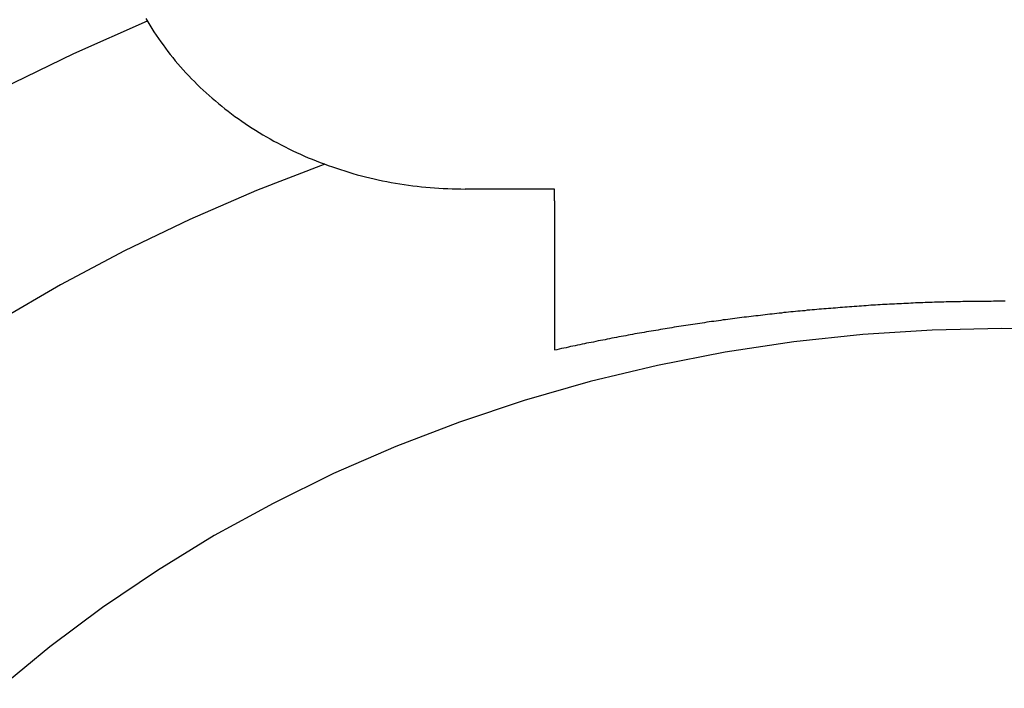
# Model space of a CAD drawing. Extents: x 1107 to 4046, y 937 to 3355.
# Tile 439 of 656: x 2167.99 to 2173.49, y 2666.02 to 2669.76. Entities that reach past the tile are written whole.
import ezdxf

# ---------------------------------------------------------------- set-up
doc = ezdxf.new("R2010")
doc.units = 0
doc.layers.add('KF_VIDA_L___C_REAR', color=7, linetype='CONTINUOUS')

# ---------------------------------------------------------------- blocks, each defined once
blk = doc.blocks.new('KF_VIDA_L___C_REAR')
at = {"layer": 'KF_VIDA_L___C_REAR'}
for p, q in [((-16, 979.598444), (-16.5, 979.598444)), ((-16, 979.532402), (-16, 979.598444))]:
    blk.add_line(p, q, dxfattribs=at)
for points in [[(-18.2864, 980.552, 0), (-18.2753, 980.533, 0), (-18.2638, 980.514, 0), (-18.2521, 980.495, 0), (-18.2402, 980.477, 0), (-18.2279, 980.458, 0), (-18.2155, 980.44, 0), (-18.2027, 980.422, 0), (-18.1897, 980.404, 0), (-18.1764, 980.386, 0), (-18.1629, 980.368, 0), (-18.1492, 980.351, 0), (-18.1352, 980.333, 0), (-18.1209, 980.316, 0), (-18.1064, 980.299, 0), (-18.0917, 980.282, 0), (-18.0767, 980.265, 0), (-18.0615, 980.248, 0), (-18.046, 980.232, 0), (-18.0303, 980.215, 0), (-18.0144, 980.199, 0), (-17.9983, 980.183, 0), (-17.9819, 980.167, 0), (-17.9653, 980.152, 0), (-17.9485, 980.136, 0), (-17.9315, 980.121, 0), (-17.9142, 980.106, 0), (-17.8968, 980.091, 0), (-17.8791, 980.076, 0), (-17.8612, 980.061, 0), (-17.8431, 980.047, 0), (-17.8248, 980.033, 0), (-17.8063, 980.019, 0), (-17.7877, 980.005, 0), (-17.7688, 979.992, 0), (-17.7497, 979.978, 0), (-17.7305, 979.965, 0), (-17.711, 979.952, 0), (-17.6914, 979.939, 0), (-17.6716, 979.927, 0), (-17.6516, 979.914, 0), (-17.6315, 979.902, 0), (-17.6111, 979.89, 0), (-17.5906, 979.879, 0), (-17.57, 979.867, 0), (-17.5492, 979.856, 0), (-17.5282, 979.845, 0), (-17.5071, 979.834, 0), (-17.4858, 979.823, 0), (-17.4644, 979.813, 0), (-17.4428, 979.803, 0), (-17.4211, 979.793, 0), (-17.3992, 979.783, 0), (-17.3772, 979.774, 0), (-17.3551, 979.765, 0), (-17.3329, 979.756, 0), (-17.3105, 979.747, 0), (-17.288, 979.739, 0), (-17.2654, 979.73, 0), (-17.2426, 979.722, 0), (-17.2198, 979.715, 0), (-17.1968, 979.707, 0), (-17.1738, 979.7, 0), (-17.1506, 979.693, 0), (-17.1274, 979.686, 0), (-17.104, 979.679, 0), (-17.0806, 979.673, 0), (-17.057, 979.667, 0), (-17.0334, 979.661, 0), (-17.0097, 979.656, 0), (-16.986, 979.65, 0), (-16.9621, 979.645, 0), (-16.9382, 979.641, 0), (-16.9142, 979.636, 0), (-16.8902, 979.632, 0), (-16.8661, 979.628, 0), (-16.8419, 979.624, 0), (-16.8177, 979.62, 0), (-16.7935, 979.617, 0), (-16.7692, 979.614, 0), (-16.7448, 979.611, 0), (-16.7204, 979.609, 0), (-16.696, 979.607, 0), (-16.6716, 979.605, 0), (-16.6471, 979.603, 0), (-16.6226, 979.602, 0), (-16.5981, 979.601, 0), (-16.5736, 979.6, 0), (-16.5491, 979.599, 0), (-16.5245, 979.599, 0), (-16.5, 979.598, 0)], [(-18.2775, 980.537, 0), (-18.69, 980.355, 0), (-19.0933, 980.158, 0)], [(-17.2847, 979.737, 0), (-17.6662, 979.59, 0), (-18.04, 979.428, 0), (-18.4056, 979.253, 0), (-18.7621, 979.064, 0), (-19.1089, 978.862, 0)], [(-16, 979.532, 0), (-16, 979.527, 0), (-16, 979.521, 0), (-16, 979.516, 0), (-16, 979.51, 0), (-16, 979.505, 0), (-16, 979.499, 0), (-16, 979.494, 0), (-16, 979.488, 0), (-16, 979.482, 0), (-16, 979.477, 0), (-16, 979.471, 0), (-16, 979.466, 0), (-16, 979.46, 0), (-16, 979.455, 0), (-16, 979.449, 0), (-16, 979.444, 0), (-16, 979.438, 0), (-16, 979.432, 0), (-16, 979.427, 0), (-16, 979.421, 0), (-16, 979.416, 0), (-16, 979.41, 0), (-16, 979.405, 0), (-16, 979.399, 0), (-16, 979.394, 0), (-16, 979.388, 0), (-16, 979.383, 0), (-16, 979.377, 0), (-16, 979.372, 0), (-16, 979.366, 0), (-16, 979.361, 0), (-16, 979.355, 0), (-16, 979.35, 0), (-16, 979.344, 0), (-16, 979.339, 0), (-16, 979.333, 0), (-16, 979.328, 0), (-16, 979.323, 0), (-16, 979.317, 0), (-16, 979.312, 0), (-16, 979.307, 0), (-16, 979.301, 0), (-16, 979.296, 0), (-16, 979.291, 0), (-16, 979.285, 0), (-16, 979.28, 0), (-16, 979.275, 0), (-16, 979.269, 0), (-16, 979.264, 0), (-16, 979.259, 0), (-16, 979.254, 0), (-16, 979.248, 0), (-16, 979.243, 0), (-16, 979.238, 0), (-16, 979.233, 0), (-16, 979.228, 0), (-16, 979.223, 0), (-16, 979.218, 0), (-16, 979.213, 0), (-16, 979.208, 0), (-16, 979.203, 0), (-16, 979.198, 0), (-16, 979.193, 0), (-16, 979.188, 0), (-16, 979.183, 0), (-16, 979.178, 0), (-16, 979.173, 0), (-16, 979.168, 0), (-16, 979.163, 0), (-16, 979.159, 0), (-16, 979.154, 0), (-16, 979.149, 0), (-16, 979.145, 0), (-16, 979.14, 0), (-16, 979.135, 0), (-16, 979.131, 0), (-16, 979.126, 0), (-16, 979.121, 0), (-16, 979.117, 0), (-16, 979.112, 0), (-16, 979.108, 0), (-16, 979.104, 0), (-16, 979.099, 0), (-16, 979.095, 0), (-16, 979.09, 0), (-16, 979.086, 0), (-16, 979.082, 0), (-16, 979.078, 0), (-16, 979.073, 0), (-16, 979.069, 0), (-16, 979.065, 0), (-16, 979.061, 0), (-16, 979.057, 0), (-16, 979.053, 0), (-16, 979.049, 0), (-16, 979.045, 0), (-16, 979.041, 0), (-16, 979.037, 0), (-16, 979.033, 0), (-16, 979.03, 0), (-16, 979.026, 0), (-16, 979.022, 0), (-16, 979.018, 0), (-16, 979.014, 0), (-16, 979.01, 0), (-16, 979.006, 0), (-16, 979.003, 0), (-16, 978.999, 0), (-16, 978.995, 0), (-16, 978.991, 0), (-16, 978.988, 0), (-16, 978.984, 0), (-16, 978.98, 0), (-16, 978.976, 0), (-16, 978.973, 0), (-16, 978.969, 0), (-16, 978.965, 0), (-16, 978.962, 0), (-16, 978.958, 0), (-16, 978.955, 0), (-16, 978.951, 0), (-16, 978.947, 0), (-16, 978.944, 0), (-16, 978.94, 0), (-16, 978.937, 0), (-16, 978.933, 0), (-16, 978.93, 0), (-16, 978.926, 0), (-16, 978.923, 0), (-16, 978.919, 0), (-16, 978.916, 0), (-16, 978.913, 0), (-16, 978.909, 0), (-16, 978.906, 0), (-16, 978.903, 0), (-16, 978.899, 0), (-16, 978.896, 0), (-16, 978.893, 0), (-16, 978.889, 0), (-16, 978.886, 0), (-16, 978.883, 0), (-16, 978.88, 0), (-16, 978.877, 0), (-16, 978.873, 0), (-16, 978.87, 0), (-16, 978.867, 0), (-16, 978.864, 0), (-16, 978.861, 0), (-16, 978.858, 0), (-16, 978.855, 0), (-16, 978.852, 0), (-16, 978.849, 0), (-16, 978.846, 0), (-16, 978.843, 0), (-16, 978.841, 0), (-16, 978.838, 0), (-16, 978.835, 0), (-16, 978.832, 0), (-16, 978.829, 0), (-16, 978.827, 0), (-16, 978.824, 0), (-16, 978.821, 0), (-16, 978.819, 0), (-16, 978.816, 0), (-16, 978.813, 0), (-16, 978.811, 0), (-16, 978.808, 0), (-16, 978.806, 0), (-16, 978.803, 0), (-16, 978.801, 0), (-16, 978.799, 0), (-16, 978.796, 0), (-16, 978.794, 0), (-16, 978.792, 0), (-16, 978.789, 0), (-16, 978.787, 0), (-16, 978.785, 0), (-16, 978.783, 0), (-16, 978.78, 0), (-16, 978.778, 0), (-16, 978.776, 0), (-16, 978.774, 0), (-16, 978.772, 0), (-16, 978.77, 0), (-16, 978.768, 0), (-16, 978.766, 0), (-16, 978.765, 0), (-16, 978.763, 0), (-16, 978.761, 0), (-16, 978.759, 0), (-16, 978.757, 0), (-16, 978.756, 0), (-16, 978.754, 0), (-16, 978.752, 0), (-16, 978.751, 0), (-16, 978.749, 0), (-16, 978.748, 0), (-16, 978.746, 0), (-16, 978.744, 0), (-16, 978.743, 0), (-16, 978.741, 0), (-16, 978.74, 0), (-16, 978.739, 0), (-16, 978.737, 0), (-16, 978.736, 0), (-16, 978.734, 0), (-16, 978.733, 0), (-16, 978.732, 0), (-16, 978.731, 0), (-16, 978.729, 0), (-16, 978.728, 0), (-16, 978.727, 0), (-16, 978.726, 0), (-16, 978.725, 0), (-16, 978.723, 0), (-16, 978.722, 0), (-16, 978.721, 0), (-16, 978.72, 0), (-16, 978.719, 0), (-16, 978.718, 0), (-16, 978.717, 0), (-16, 978.716, 0), (-16, 978.715, 0), (-16, 978.714, 0), (-16, 978.714, 0), (-16, 978.713, 0), (-16, 978.712, 0), (-16, 978.711, 0), (-16, 978.71, 0), (-16, 978.71, 0), (-16, 978.709, 0), (-16, 978.708, 0), (-16, 978.707, 0), (-16, 978.707, 0), (-16, 978.706, 0), (-16, 978.706, 0), (-16, 978.705, 0), (-16, 978.705, 0), (-16, 978.704, 0), (-16, 978.704, 0), (-16, 978.703, 0), (-16, 978.703, 0), (-16, 978.702, 0), (-16, 978.702, 0), (-16, 978.702, 0), (-16, 978.701, 0), (-16, 978.701, 0), (-16, 978.701, 0), (-16, 978.701, 0), (-16, 978.7, 0), (-16, 978.7, 0), (-16, 978.7, 0), (-16, 978.7, 0), (-16, 978.7, 0), (-16, 978.7, 0)], [(-13.4802, 978.972, 0), (-13.4934, 978.972, 0), (-13.5066, 978.972, 0), (-13.5198, 978.972, 0), (-13.533, 978.972, 0), (-13.5462, 978.972, 0), (-13.5594, 978.971, 0), (-13.5726, 978.971, 0), (-13.5858, 978.971, 0), (-13.5991, 978.971, 0), (-13.6123, 978.971, 0), (-13.6255, 978.971, 0), (-13.6387, 978.971, 0), (-13.6519, 978.971, 0), (-13.6651, 978.97, 0), (-13.6783, 978.97, 0), (-13.6915, 978.97, 0), (-13.7047, 978.97, 0), (-13.7179, 978.97, 0), (-13.7311, 978.969, 0), (-13.7443, 978.969, 0), (-13.7575, 978.969, 0), (-13.7707, 978.968, 0), (-13.7839, 978.968, 0), (-13.7971, 978.968, 0), (-13.8103, 978.968, 0), (-13.8235, 978.967, 0), (-13.8367, 978.967, 0), (-13.8499, 978.966, 0), (-13.8631, 978.966, 0), (-13.8763, 978.966, 0), (-13.8895, 978.965, 0), (-13.9027, 978.965, 0), (-13.9159, 978.964, 0), (-13.9291, 978.964, 0), (-13.9423, 978.963, 0), (-13.9555, 978.963, 0), (-13.9687, 978.962, 0), (-13.9819, 978.962, 0), (-13.9951, 978.961, 0), (-14.0082, 978.961, 0), (-14.0214, 978.96, 0), (-14.0346, 978.959, 0), (-14.0478, 978.959, 0), (-14.061, 978.958, 0), (-14.0742, 978.957, 0), (-14.0874, 978.957, 0), (-14.1005, 978.956, 0), (-14.1137, 978.955, 0), (-14.1269, 978.955, 0), (-14.1401, 978.954, 0), (-14.1533, 978.953, 0), (-14.1664, 978.953, 0), (-14.1796, 978.952, 0), (-14.1928, 978.951, 0), (-14.206, 978.95, 0), (-14.2191, 978.949, 0), (-14.2323, 978.949, 0), (-14.2455, 978.948, 0), (-14.2586, 978.947, 0), (-14.2718, 978.946, 0), (-14.285, 978.945, 0), (-14.2981, 978.944, 0), (-14.3113, 978.943, 0), (-14.3244, 978.942, 0), (-14.3376, 978.941, 0), (-14.3508, 978.94, 0), (-14.3639, 978.939, 0), (-14.3771, 978.938, 0), (-14.3902, 978.937, 0), (-14.4034, 978.936, 0), (-14.4165, 978.935, 0), (-14.4297, 978.934, 0), (-14.4428, 978.933, 0), (-14.4559, 978.932, 0), (-14.4691, 978.931, 0), (-14.4822, 978.93, 0), (-14.4954, 978.929, 0), (-14.5085, 978.928, 0), (-14.5216, 978.927, 0), (-14.5348, 978.925, 0), (-14.5479, 978.924, 0), (-14.561, 978.923, 0), (-14.5741, 978.922, 0), (-14.5873, 978.921, 0), (-14.6004, 978.919, 0), (-14.6135, 978.918, 0), (-14.6266, 978.917, 0), (-14.6397, 978.916, 0), (-14.6529, 978.914, 0), (-14.666, 978.913, 0), (-14.6791, 978.912, 0), (-14.6922, 978.91, 0), (-14.7053, 978.909, 0), (-14.7184, 978.908, 0), (-14.7315, 978.906, 0), (-14.7446, 978.905, 0), (-14.7577, 978.903, 0), (-14.7708, 978.902, 0), (-14.7839, 978.9, 0), (-14.7969, 978.899, 0), (-14.81, 978.897, 0), (-14.8231, 978.896, 0), (-14.8362, 978.894, 0), (-14.8493, 978.893, 0), (-14.8623, 978.891, 0), (-14.8754, 978.89, 0), (-14.8885, 978.888, 0), (-14.9016, 978.887, 0), (-14.9146, 978.885, 0), (-14.9277, 978.883, 0), (-14.9407, 978.882, 0), (-14.9538, 978.88, 0), (-14.9668, 978.879, 0), (-14.9799, 978.877, 0), (-14.9929, 978.875, 0), (-15.006, 978.873, 0), (-15.019, 978.872, 0), (-15.0321, 978.87, 0), (-15.0451, 978.868, 0), (-15.0581, 978.867, 0), (-15.0712, 978.865, 0), (-15.0842, 978.863, 0), (-15.0972, 978.861, 0), (-15.1102, 978.859, 0), (-15.1233, 978.858, 0), (-15.1363, 978.856, 0), (-15.1493, 978.854, 0), (-15.1623, 978.852, 0), (-15.1753, 978.85, 0), (-15.1883, 978.848, 0), (-15.2013, 978.846, 0), (-15.2143, 978.844, 0), (-15.2273, 978.842, 0), (-15.2403, 978.84, 0), (-15.2533, 978.838, 0), (-15.2663, 978.836, 0), (-15.2792, 978.834, 0), (-15.2922, 978.832, 0), (-15.3052, 978.83, 0), (-15.3182, 978.828, 0), (-15.3311, 978.826, 0), (-15.3441, 978.824, 0), (-15.357, 978.822, 0), (-15.37, 978.82, 0), (-15.3829, 978.818, 0), (-15.3959, 978.816, 0), (-15.4088, 978.813, 0), (-15.4218, 978.811, 0), (-15.4347, 978.809, 0), (-15.4477, 978.807, 0), (-15.4606, 978.805, 0), (-15.4735, 978.802, 0), (-15.4864, 978.8, 0), (-15.4994, 978.798, 0), (-15.5123, 978.796, 0), (-15.5252, 978.793, 0), (-15.5381, 978.791, 0), (-15.551, 978.789, 0), (-15.5639, 978.786, 0), (-15.5768, 978.784, 0), (-15.5897, 978.782, 0), (-15.6026, 978.779, 0), (-15.6154, 978.777, 0), (-15.6283, 978.774, 0), (-15.6412, 978.772, 0), (-15.6541, 978.77, 0), (-15.6669, 978.767, 0), (-15.6798, 978.765, 0), (-15.6927, 978.762, 0), (-15.7055, 978.76, 0), (-15.7184, 978.757, 0), (-15.7312, 978.755, 0), (-15.7441, 978.752, 0), (-15.7569, 978.75, 0), (-15.7697, 978.747, 0), (-15.7826, 978.744, 0), (-15.7954, 978.742, 0), (-15.8082, 978.739, 0), (-15.821, 978.737, 0), (-15.8338, 978.734, 0), (-15.8467, 978.731, 0), (-15.8595, 978.729, 0), (-15.8723, 978.726, 0), (-15.8851, 978.723, 0), (-15.8978, 978.721, 0), (-15.9106, 978.718, 0), (-15.9234, 978.715, 0), (-15.9362, 978.712, 0), (-15.949, 978.71, 0), (-15.9617, 978.707, 0), (-15.9745, 978.704, 0), (-15.9872, 978.701, 0), (-16, 978.698, 0)], [(-13.1111, 978.811, 0), (-13.5, 978.819, 0), (-13.8889, 978.811, 0), (-14.2768, 978.786, 0), (-14.6628, 978.745, 0), (-15.0461, 978.687, 0), (-15.4256, 978.613, 0), (-15.8005, 978.523, 0), (-16.1699, 978.418, 0), (-16.5328, 978.296, 0), (-16.8884, 978.16, 0), (-17.2358, 978.009, 0), (-17.5743, 977.842, 0), (-17.9029, 977.662, 0), (-18.2209, 977.468, 0), (-18.5276, 977.261, 0), (-18.8221, 977.041, 0), (-19.1038, 976.809, 0)]]:
    blk.add_polyline3d(points, dxfattribs=at)

msp = doc.modelspace()

# ---------------------------------------------------------------- block references
at = {"layer": 'KF_VIDA_L___C_REAR'}
msp.add_blockref('KF_VIDA_L___C_REAR', (2186.9791, 1689.2132), dxfattribs=at)

doc.saveas('drawing.dxf')
